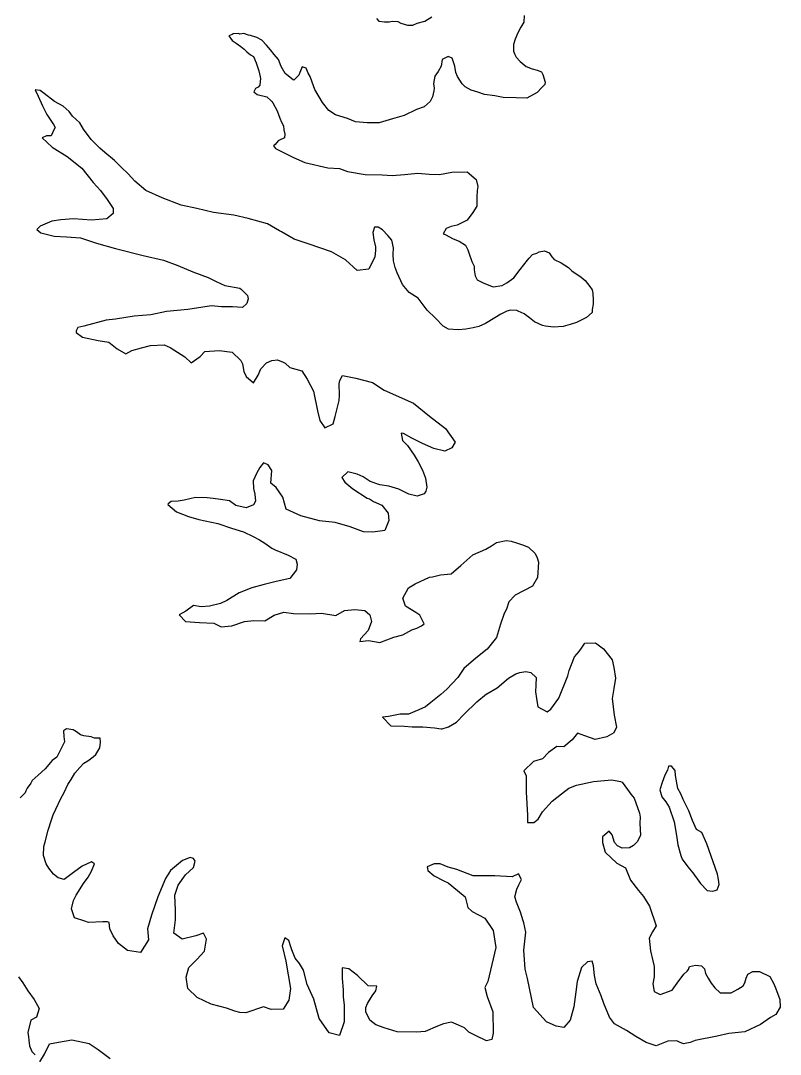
# Model space of a CAD drawing. Extents: x -83719 to 153526, y -11835 to 11446.
# Drawn here: x -3529.3 to -3469.9, y -3098.8 to -3018 of the extents above; entities that cross this region are included whole.
import ezdxf

# ---------------------------------------------------------------- set-up
doc = ezdxf.new("R2010")
doc.units = 0
doc.layers.add('Level 9', color=7, linetype='Continuous')

msp = doc.modelspace()

# ---------------------------------------------------------------- linework, layer by layer
at = {"layer": 'Level 9'}
for points in [[(-3489.946, -3017.569), (-3489.972, -3018.071), (-3490.201, -3018.475), (-3490.429, -3018.912), (-3490.656, -3019.416), (-3490.784, -3019.819), (-3490.777, -3020.353), (-3490.674, -3020.619), (-3490.571, -3020.818), (-3490.266, -3021.148), (-3489.793, -3021.543), (-3489.323, -3021.737), (-3488.921, -3021.831), (-3488.585, -3021.96), (-3488.482, -3022.16), (-3488.307, -3022.759), (-3488.338, -3022.959), (-3488.569, -3023.196), (-3488.931, -3023.569), (-3489.727, -3024.014), (-3490.562, -3023.992), (-3491.598, -3023.972), (-3492.234, -3023.847), (-3493.038, -3023.725), (-3493.574, -3023.565), (-3494.077, -3023.405), (-3494.548, -3023.144), (-3494.785, -3022.913), (-3495.16, -3022.317), (-3495.298, -3022.018), (-3495.371, -3021.518), (-3495.476, -3021.219), (-3495.58, -3020.886), (-3495.882, -3020.756), (-3496.347, -3020.997), (-3496.44, -3021.532), (-3496.668, -3021.936), (-3496.931, -3022.307), (-3497.023, -3022.877), (-3496.985, -3023.244), (-3497.016, -3023.445), (-3497.11, -3023.914), (-3497.306, -3024.284), (-3497.768, -3024.691), (-3498.366, -3024.899), (-3499.329, -3025.38), (-3500.227, -3025.626), (-3501.292, -3025.941), (-3502.227, -3025.954), (-3503.13, -3025.866), (-3503.768, -3025.607), (-3504.707, -3025.319), (-3505.212, -3024.992), (-3505.722, -3024.364), (-3506.303, -3023.337)], [(-3501.5, -3017.792), (-3501.297, -3017.99), (-3500.862, -3018.051), (-3500.494, -3018.046), (-3500.228, -3018.009), (-3499.826, -3018.037), (-3499.591, -3018.167), (-3499.054, -3018.327), (-3498.653, -3018.322), (-3498.322, -3018.15), (-3497.722, -3018.009), (-3497.159, -3017.667)], [(-3506.303, -3023.337), (-3506.511, -3022.771), (-3506.684, -3022.339), (-3506.821, -3022.074), (-3506.993, -3021.675), (-3507.295, -3021.579), (-3507.49, -3022.016), (-3507.554, -3022.218), (-3507.949, -3022.624), (-3508.016, -3022.591), (-3508.624, -3022.098), (-3508.932, -3021.535), (-3509.14, -3021.003), (-3509.479, -3020.607), (-3509.784, -3020.243), (-3510.09, -3019.88), (-3510.462, -3019.484), (-3510.832, -3019.289), (-3511.335, -3019.128), (-3511.503, -3019.097), (-3511.872, -3018.969), (-3512.172, -3019.006), (-3512.273, -3018.974), (-3512.707, -3018.98), (-3512.773, -3019.048), (-3513.039, -3019.152), (-3512.767, -3019.515), (-3512.463, -3019.712), (-3512.092, -3019.974), (-3511.822, -3020.204), (-3511.619, -3020.402), (-3511.349, -3020.632), (-3511.113, -3020.762), (-3510.906, -3021.261), (-3510.698, -3021.893), (-3510.591, -3022.359), (-3510.556, -3022.492), (-3510.587, -3022.726), (-3510.616, -3022.994), (-3510.748, -3023.163), (-3510.947, -3023.266), (-3511.077, -3023.535), (-3510.807, -3023.732), (-3510.07, -3023.922), (-3509.732, -3024.218), (-3509.664, -3024.284), (-3509.596, -3024.383), (-3509.254, -3025.014), (-3509.046, -3025.579), (-3508.908, -3025.911), (-3508.771, -3026.176), (-3508.733, -3026.51), (-3508.662, -3026.843), (-3508.692, -3027.111), (-3508.791, -3027.179), (-3508.957, -3027.248), (-3509.189, -3027.351), (-3509.419, -3027.655), (-3509.551, -3027.757), (-3509.382, -3027.955), (-3509.012, -3028.151), (-3507.969, -3028.671), (-3507.096, -3029.06), (-3505.287, -3029.47), (-3504.384, -3029.524), (-3503.747, -3029.75), (-3502.374, -3029.998), (-3501.038, -3030.014), (-3500.269, -3030.07), (-3499.301, -3029.99), (-3498.267, -3029.876), (-3497.364, -3029.964), (-3496.562, -3029.986), (-3495.596, -3029.806), (-3494.394, -3029.79), (-3493.684, -3030.382), (-3493.577, -3030.915), (-3493.606, -3031.249), (-3493.633, -3031.751), (-3493.657, -3032.453), (-3493.951, -3032.958), (-3494.411, -3033.565), (-3495.174, -3033.943), (-3495.64, -3034.05), (-3496.039, -3034.222), (-3496.267, -3034.626), (-3496.133, -3034.691), (-3495.494, -3035.017), (-3495.024, -3035.211), (-3494.519, -3035.505), (-3494.347, -3035.87), (-3494.277, -3036.103), (-3494.034, -3036.801), (-3493.862, -3037.166), (-3493.859, -3037.433), (-3493.786, -3037.9), (-3493.614, -3038.232), (-3493.11, -3038.492), (-3492.371, -3038.783), (-3491.671, -3038.673), (-3491.306, -3038.468)], [(-3491.306, -3038.468), (-3490.744, -3038.059), (-3490.251, -3037.418), (-3489.693, -3036.675), (-3489.562, -3036.54), (-3489.298, -3036.236), (-3488.966, -3036.131), (-3488.767, -3036.028), (-3488.367, -3035.956), (-3487.997, -3036.118), (-3487.793, -3036.416), (-3487.589, -3036.647), (-3487.052, -3036.907), (-3486.479, -3037.266), (-3486.208, -3037.53), (-3485.5, -3038.022), (-3485.163, -3038.284), (-3484.823, -3038.747), (-3484.619, -3039.012), (-3484.582, -3039.279), (-3484.542, -3039.813), (-3484.538, -3040.113), (-3484.632, -3040.549), (-3484.629, -3040.783), (-3485.058, -3041.156), (-3485.854, -3041.568), (-3486.354, -3041.708), (-3486.886, -3041.882), (-3487.653, -3041.926), (-3488.289, -3041.835), (-3488.523, -3041.804), (-3489.129, -3041.512), (-3489.534, -3041.183), (-3489.938, -3040.888), (-3490.409, -3040.661), (-3490.51, -3040.628), (-3491.011, -3040.602), (-3491.311, -3040.673), (-3491.775, -3040.913), (-3492.239, -3041.186), (-3492.968, -3041.631), (-3493.499, -3041.872), (-3493.932, -3041.978), (-3494.499, -3042.086), (-3495.099, -3042.127), (-3495.868, -3042.071), (-3496.272, -3041.842), (-3496.882, -3041.216), (-3497.524, -3040.59), (-3498.238, -3039.664), (-3498.946, -3039.206), (-3499.455, -3038.578), (-3499.868, -3037.682), (-3500.04, -3037.25), (-3500.147, -3036.75), (-3500.187, -3036.25), (-3500.161, -3035.715), (-3500.302, -3035.115), (-3500.608, -3034.752), (-3501.014, -3034.323), (-3501.351, -3034.094), (-3501.652, -3034.098), (-3501.78, -3034.534), (-3501.705, -3035.101), (-3501.565, -3035.633), (-3501.561, -3035.934), (-3501.621, -3036.436), (-3502.076, -3037.378), (-3503.01, -3037.49), (-3503.923, -3036.668), (-3505, -3036.047), (-3506.745, -3035.436), (-3507.919, -3035.051), (-3508.928, -3034.464), (-3509.063, -3034.399), (-3510.006, -3033.844), (-3511.514, -3033.43), (-3512.653, -3033.178), (-3514.226, -3032.965), (-3515.533, -3032.649), (-3516.772, -3032.398), (-3518.249, -3031.817), (-3519.526, -3031.233), (-3520.371, -3030.51), (-3520.912, -3029.949), (-3521.454, -3029.422), (-3521.962, -3028.894), (-3522.738, -3028.27), (-3523.11, -3027.941), (-3523.787, -3027.248), (-3524.399, -3026.455), (-3524.673, -3025.958), (-3525.247, -3025.431), (-3525.519, -3025.067), (-3525.993, -3024.639), (-3526.666, -3024.281), (-3527.475, -3023.657), (-3527.779, -3023.427), (-3528.181, -3023.366), (-3527.94, -3023.864), (-3527.596, -3024.627)], [(-3527.596, -3024.627), (-3527.253, -3025.291), (-3526.742, -3026.086), (-3526.605, -3026.318), (-3526.703, -3026.486), (-3526.931, -3026.957), (-3527.298, -3026.962), (-3527.63, -3027.134), (-3526.852, -3027.858), (-3525.674, -3028.577), (-3524.526, -3029.497), (-3523.642, -3030.621), (-3523.066, -3031.248), (-3522.556, -3031.942), (-3522.079, -3032.637), (-3522.074, -3033.038), (-3522.57, -3033.446), (-3523.771, -3033.562), (-3525.175, -3033.448), (-3526.176, -3033.528), (-3526.876, -3033.638), (-3527.773, -3034.018), (-3528.036, -3034.288), (-3527.732, -3034.552), (-3526.694, -3034.805), (-3525.724, -3034.858), (-3524.621, -3034.944), (-3523.379, -3035.361), (-3521.904, -3035.775), (-3519.726, -3036.314), (-3518.151, -3036.693), (-3517.01, -3037.112), (-3515.835, -3037.597), (-3514.66, -3038.049), (-3514.021, -3038.341), (-3513.349, -3038.666), (-3512.177, -3038.884), (-3512.042, -3038.983), (-3511.568, -3039.444), (-3511.531, -3039.711), (-3511.627, -3040.08), (-3511.957, -3040.385), (-3512.759, -3040.329), (-3513.594, -3040.34), (-3514.397, -3040.251), (-3516.23, -3040.543), (-3517.064, -3040.621), (-3517.898, -3040.699), (-3519.131, -3040.95), (-3520.432, -3041.067), (-3521.898, -3041.288), (-3522.632, -3041.365), (-3524.363, -3041.856), (-3524.829, -3041.962), (-3524.959, -3042.198), (-3524.958, -3042.332), (-3524.485, -3042.693), (-3523.246, -3042.976), (-3522.409, -3043.099), (-3521.767, -3043.625), (-3521.094, -3044.016), (-3520.63, -3043.743), (-3519.865, -3043.532), (-3519.166, -3043.355), (-3518.097, -3043.308), (-3517.627, -3043.502), (-3516.482, -3044.255), (-3515.974, -3044.715), (-3515.28, -3044.205), (-3514.917, -3043.832), (-3513.783, -3043.75), (-3512.779, -3043.87), (-3512.102, -3044.529), (-3511.965, -3044.795), (-3511.857, -3045.395), (-3511.685, -3045.793), (-3511.11, -3046.286), (-3510.751, -3045.68), (-3510.524, -3045.176), (-3510.096, -3044.703), (-3509.664, -3044.53), (-3509.23, -3044.49), (-3508.794, -3044.651), (-3508.626, -3044.749), (-3508.254, -3045.078), (-3507.315, -3045.333), (-3506.906, -3045.996), (-3506.426, -3046.925), (-3506.105, -3048.457), (-3505.928, -3049.223), (-3505.52, -3049.785), (-3504.889, -3049.476), (-3504.73, -3048.906), (-3504.412, -3047.666), (-3504.384, -3047.231), (-3504.396, -3046.362), (-3504.366, -3046.095), (-3504.137, -3045.691), (-3503.099, -3045.911), (-3501.792, -3046.26), (-3500.882, -3046.849)], [(-3500.882, -3046.849), (-3498.598, -3047.854), (-3497.348, -3048.873), (-3496.099, -3049.858), (-3495.351, -3050.917), (-3495.612, -3051.355), (-3496.143, -3051.629), (-3497.014, -3051.407), (-3497.888, -3051.018), (-3498.728, -3050.595), (-3499.368, -3050.237), (-3499.569, -3050.206), (-3499.461, -3050.772), (-3499.055, -3051.168), (-3498.544, -3051.929), (-3498.236, -3052.46), (-3497.894, -3053.09), (-3497.652, -3053.721), (-3497.542, -3054.421), (-3497.638, -3054.757), (-3497.769, -3054.959), (-3498.301, -3055.133), (-3498.971, -3054.975), (-3499.745, -3054.585), (-3500.516, -3054.361), (-3501.219, -3054.237), (-3501.991, -3053.98), (-3502.53, -3053.62), (-3503, -3053.426), (-3503.737, -3053.236), (-3504.199, -3053.676), (-3503.96, -3054.041), (-3503.352, -3054.567), (-3502.207, -3055.286), (-3502.039, -3055.351), (-3501.736, -3055.547), (-3501.064, -3055.839), (-3500.588, -3056.467), (-3500.514, -3057.034), (-3500.838, -3057.807), (-3501.771, -3057.953), (-3502.506, -3057.93), (-3503.547, -3057.543), (-3504.72, -3057.191), (-3505.958, -3057.074), (-3507.4, -3056.66), (-3508.542, -3056.141), (-3508.822, -3055.209), (-3509.333, -3054.447), (-3509.738, -3054.119), (-3509.684, -3053.116), (-3509.957, -3052.685), (-3510.327, -3052.523), (-3510.622, -3052.895), (-3510.883, -3053.366), (-3511.143, -3053.937), (-3511.102, -3054.538), (-3510.996, -3054.971), (-3510.955, -3055.538), (-3511.118, -3055.808), (-3511.683, -3056.049), (-3512.487, -3055.86), (-3512.993, -3055.499), (-3513.696, -3055.409), (-3514.265, -3055.316), (-3514.733, -3055.256), (-3515.635, -3055.234), (-3516.534, -3055.447), (-3517.001, -3055.52), (-3517.535, -3055.561), (-3517.766, -3055.731), (-3517.799, -3055.798), (-3517.123, -3056.357), (-3516.183, -3056.712), (-3515.378, -3056.968), (-3513.905, -3057.282), (-3512.831, -3057.635), (-3511.892, -3057.923), (-3511.119, -3058.28), (-3510.648, -3058.541), (-3510.21, -3058.802), (-3509.671, -3059.196), (-3509.402, -3059.326), (-3508.394, -3059.747), (-3507.789, -3060.073), (-3507.684, -3060.439), (-3507.744, -3060.907), (-3508.27, -3061.582), (-3509.336, -3061.797), (-3510.268, -3062.044), (-3511.233, -3062.291), (-3512.23, -3062.705), (-3513.191, -3063.286), (-3513.689, -3063.527), (-3514.554, -3063.739), (-3515.188, -3063.781), (-3515.791, -3063.689), (-3516.386, -3064.131), (-3516.917, -3064.406), (-3516.409, -3064.933), (-3515.339, -3065.019)], [(-3515.339, -3065.019), (-3514.203, -3065.071), (-3513.631, -3065.363), (-3512.797, -3065.285), (-3511.799, -3064.938), (-3511.066, -3064.861), (-3510.23, -3064.883), (-3509.501, -3064.439), (-3508.736, -3064.195), (-3507.966, -3064.318), (-3506.664, -3064.334), (-3505.796, -3064.288), (-3504.658, -3064.473), (-3503.995, -3064.064), (-3503.194, -3063.986), (-3502.392, -3064.075), (-3502.02, -3064.404), (-3501.879, -3064.937), (-3502.137, -3065.642), (-3502.73, -3066.285), (-3502.794, -3066.486), (-3502.127, -3066.41), (-3501.223, -3066.565), (-3500.126, -3066.149), (-3499.427, -3065.973), (-3498.731, -3065.596), (-3498.332, -3065.457), (-3497.967, -3065.285), (-3497.769, -3065.115), (-3498.111, -3064.451), (-3498.415, -3064.222), (-3499.223, -3063.732), (-3499.432, -3063.1), (-3498.975, -3062.292), (-3498.478, -3061.984), (-3497.349, -3061.468), (-3497.116, -3061.431), (-3496.483, -3061.289), (-3495.649, -3061.211), (-3494.889, -3060.566), (-3493.965, -3059.718), (-3492.936, -3059.27), (-3492.505, -3059.03), (-3492.107, -3058.758), (-3491.341, -3058.613), (-3490.973, -3058.642), (-3490.47, -3058.802), (-3490.068, -3058.93), (-3489.597, -3059.124), (-3489.09, -3059.619), (-3488.918, -3059.95), (-3488.814, -3060.283), (-3488.898, -3061.487), (-3489.29, -3062.16), (-3490.65, -3062.88), (-3491.144, -3063.388), (-3491.337, -3063.959), (-3491.5, -3064.295), (-3491.789, -3065.134), (-3492.11, -3066.174), (-3492.832, -3067.086), (-3493.725, -3067.8), (-3494.649, -3068.614), (-3495.141, -3069.322), (-3495.997, -3070.236), (-3496.46, -3070.643), (-3497.253, -3071.255), (-3497.65, -3071.595), (-3498.181, -3071.836), (-3498.978, -3072.181), (-3499.646, -3072.19), (-3500.545, -3072.369), (-3501.012, -3072.409), (-3500.369, -3073.101), (-3499.299, -3073.12), (-3498.697, -3073.179), (-3497.863, -3073.168), (-3496.96, -3073.256), (-3496.424, -3073.315), (-3496.358, -3073.314), (-3495.858, -3073.174), (-3495.229, -3072.798), (-3494.636, -3072.189), (-3493.647, -3071.206), (-3492.886, -3070.595), (-3492.853, -3070.594), (-3492.058, -3070.116), (-3491.166, -3069.369), (-3490.602, -3069.027), (-3490.27, -3068.922), (-3489.803, -3068.849), (-3489.435, -3068.911), (-3488.995, -3069.306), (-3489.021, -3069.907), (-3489.047, -3070.442), (-3488.974, -3070.942), (-3488.865, -3071.609), (-3488.158, -3072.001), (-3487.86, -3071.796), (-3487.237, -3070.919), (-3486.525, -3069.172)], [(-3486.525, -3069.172), (-3486.431, -3068.77), (-3486.01, -3067.695), (-3485.648, -3067.289), (-3485.419, -3066.952), (-3485.19, -3066.615), (-3484.355, -3066.604), (-3483.748, -3067.063), (-3483.068, -3067.923), (-3482.927, -3068.522), (-3482.815, -3069.356), (-3482.938, -3070.159), (-3483.061, -3070.963), (-3482.911, -3072.263), (-3482.731, -3073.196), (-3482.926, -3073.633), (-3483.49, -3073.942), (-3484.389, -3074.154), (-3485.194, -3073.865), (-3485.765, -3073.672), (-3486.192, -3074.179), (-3486.853, -3074.722), (-3487.388, -3074.696), (-3488.049, -3075.173), (-3488.51, -3075.68), (-3489.209, -3075.89), (-3489.968, -3076.602), (-3489.796, -3077.001), (-3489.779, -3078.27), (-3489.688, -3080.073), (-3489.681, -3080.641), (-3489.18, -3080.634), (-3488.849, -3080.395), (-3488.523, -3079.823), (-3487.765, -3078.978), (-3487.038, -3078.4), (-3486.443, -3077.957), (-3485.845, -3077.715), (-3484.513, -3077.43), (-3483.378, -3077.348), (-3483.078, -3077.31), (-3482.408, -3077.435), (-3482.274, -3077.5), (-3481.865, -3078.062), (-3481.593, -3078.426), (-3481.355, -3078.757), (-3480.939, -3079.921), (-3480.868, -3080.22), (-3480.896, -3080.688), (-3480.849, -3081.657), (-3481.11, -3082.161), (-3481.407, -3082.433), (-3481.705, -3082.637), (-3482.273, -3082.645), (-3482.642, -3082.483), (-3482.879, -3082.219), (-3483.054, -3081.62), (-3483.292, -3081.322), (-3483.821, -3081.764), (-3483.815, -3082.198), (-3483.604, -3082.964), (-3482.691, -3083.82), (-3482.019, -3084.178), (-3481.638, -3085.142), (-3480.993, -3085.968), (-3480.619, -3086.431), (-3480.142, -3087.193), (-3479.62, -3088.723), (-3479.915, -3089.194), (-3480.175, -3089.699), (-3480.062, -3090.666), (-3479.885, -3091.466), (-3479.779, -3091.899), (-3479.768, -3092.7), (-3479.894, -3093.27), (-3479.786, -3093.87), (-3479.316, -3094.097), (-3478.385, -3093.751), (-3477.991, -3093.211), (-3477.466, -3092.502), (-3477.202, -3092.265), (-3477.104, -3092.13), (-3477.007, -3091.894), (-3476.54, -3091.788), (-3476.072, -3091.848), (-3475.835, -3092.079), (-3475.763, -3092.446), (-3475.558, -3092.81), (-3475.319, -3093.208), (-3475.047, -3093.572), (-3474.608, -3093.967), (-3473.773, -3093.955), (-3473.242, -3093.681), (-3472.811, -3093.408), (-3472.681, -3093.172), (-3472.586, -3092.803), (-3472.456, -3092.501), (-3472.058, -3092.295), (-3471.557, -3092.288), (-3470.75, -3092.678), (-3470.443, -3093.209)], [(-3523.126, -3074.813), (-3523.065, -3074.378), (-3523.103, -3074.044), (-3523.537, -3074.05), (-3523.805, -3073.954), (-3524.374, -3073.861), (-3524.642, -3073.798), (-3524.946, -3073.568), (-3525.215, -3073.405), (-3525.718, -3073.311), (-3525.949, -3073.482), (-3525.943, -3073.916), (-3525.871, -3074.349), (-3526.49, -3075.527), (-3526.854, -3075.799), (-3527.38, -3076.441), (-3527.941, -3076.95), (-3528.403, -3077.357), (-3528.501, -3077.559), (-3528.796, -3077.963), (-3528.893, -3078.165), (-3528.958, -3078.333), (-3529.354, -3078.706)], [(-3504.183, -3092.831), (-3504.104, -3093.732), (-3504.097, -3094.3), (-3504.022, -3094.9), (-3504.005, -3096.236), (-3504.391, -3097.31), (-3505.196, -3097.087), (-3505.979, -3095.962), (-3506.399, -3094.464), (-3506.916, -3093.302), (-3507.198, -3092.203), (-3507.505, -3091.673), (-3507.845, -3091.243), (-3508.12, -3090.612), (-3508.19, -3090.379), (-3508.33, -3089.88), (-3508.667, -3089.651), (-3508.859, -3090.288), (-3508.576, -3091.487), (-3508.395, -3092.554), (-3508.214, -3093.62), (-3508.336, -3094.524), (-3508.794, -3095.232), (-3509.729, -3095.278), (-3510.333, -3095.052), (-3511.696, -3095.538), (-3512.164, -3095.511), (-3512.567, -3095.383), (-3513.204, -3095.158), (-3514.411, -3094.84), (-3515.52, -3094.321), (-3516.231, -3093.629), (-3516.376, -3092.729), (-3516.152, -3091.991), (-3515.526, -3091.347), (-3514.933, -3090.705), (-3514.778, -3089.767), (-3515.018, -3089.303), (-3515.617, -3089.511), (-3516.682, -3089.76), (-3517.323, -3089.3), (-3517.203, -3088.263), (-3517.213, -3087.495), (-3517.262, -3086.326), (-3517.005, -3085.554), (-3516.415, -3084.745), (-3515.788, -3084.168), (-3515.661, -3083.665), (-3515.797, -3083.467), (-3516.065, -3083.37), (-3516.663, -3083.612), (-3517.588, -3084.393), (-3517.981, -3085.033), (-3518.597, -3086.445), (-3519.079, -3087.888), (-3519.398, -3088.961), (-3519.32, -3089.829), (-3519.942, -3090.806), (-3520.946, -3090.653), (-3521.655, -3090.094), (-3522.064, -3089.498), (-3522.338, -3088.968), (-3522.378, -3088.467), (-3522.512, -3088.402), (-3522.88, -3088.407), (-3524.015, -3088.456), (-3524.283, -3088.359), (-3525.088, -3088.103), (-3525.331, -3087.405), (-3525.173, -3086.734), (-3524.978, -3086.331), (-3524.389, -3085.421), (-3524.028, -3084.915), (-3523.767, -3084.443), (-3523.541, -3083.872), (-3523.777, -3083.709), (-3524.507, -3084.053), (-3525.168, -3084.563), (-3525.896, -3085.107), (-3526.365, -3084.98), (-3526.736, -3084.684), (-3527.11, -3084.221), (-3527.315, -3083.89), (-3527.524, -3083.225), (-3527.5, -3082.523), (-3527.405, -3082.154), (-3527.149, -3081.249), (-3526.893, -3080.443), (-3526.764, -3080.041), (-3526.57, -3079.604), (-3526.18, -3078.763), (-3525.919, -3078.292), (-3525.626, -3077.687), (-3525.365, -3077.282), (-3525.071, -3076.777), (-3524.676, -3076.337), (-3524.379, -3075.999), (-3524.048, -3075.828), (-3523.651, -3075.522), (-3523.42, -3075.318), (-3523.126, -3074.813)], [(-3477.686, -3078.407), (-3477.925, -3077.976), (-3478.105, -3076.976), (-3478.144, -3076.575), (-3478.416, -3076.245), (-3478.649, -3076.248), (-3478.746, -3076.55), (-3478.941, -3076.954), (-3479.167, -3077.525), (-3479.326, -3078.095), (-3479.186, -3078.627), (-3478.88, -3079.024), (-3478.607, -3079.455), (-3478.225, -3080.585), (-3478.044, -3081.652), (-3477.934, -3082.386), (-3477.689, -3083.217), (-3477.585, -3083.517), (-3477.143, -3084.112), (-3476.769, -3084.575), (-3476.157, -3085.402), (-3475.649, -3085.963), (-3475.214, -3086.024), (-3475.014, -3085.954), (-3474.848, -3085.918), (-3474.686, -3085.482), (-3474.758, -3085.115), (-3474.831, -3084.682), (-3475.663, -3082.321)], [(-3475.663, -3082.321), (-3476.043, -3081.425), (-3476.48, -3081.197), (-3476.79, -3080.499), (-3477.067, -3079.735), (-3477.513, -3078.839), (-3477.686, -3078.407)], [(-3470.443, -3093.209), (-3470.304, -3093.574), (-3469.958, -3094.472), (-3469.917, -3095.072), (-3470.277, -3095.645), (-3470.674, -3095.884), (-3471.469, -3096.43), (-3472.697, -3097.014), (-3473.931, -3097.131), (-3474.864, -3097.344), (-3476.563, -3097.701), (-3476.962, -3097.84), (-3477.495, -3097.948), (-3477.797, -3097.818), (-3477.999, -3097.721), (-3478.7, -3097.73), (-3479.63, -3098.111), (-3480.402, -3097.854), (-3481.21, -3097.364), (-3481.951, -3096.906), (-3482.893, -3096.384), (-3483.267, -3095.855), (-3483.715, -3094.792), (-3483.924, -3094.193), (-3484.303, -3093.263), (-3484.446, -3092.597), (-3484.522, -3091.863), (-3484.627, -3091.497), (-3484.994, -3091.535), (-3485.456, -3091.976), (-3485.809, -3093.083), (-3485.899, -3093.886), (-3486.05, -3095.057), (-3486.337, -3096.097), (-3486.83, -3096.671), (-3487.433, -3096.579), (-3488.206, -3096.222), (-3489.223, -3095.1), (-3489.687, -3092.835), (-3489.863, -3092.102), (-3489.983, -3090.634), (-3489.801, -3089.228), (-3489.978, -3088.496), (-3490.013, -3088.329), (-3490.223, -3087.664), (-3490.534, -3086.866), (-3490.673, -3086.467), (-3490.514, -3085.864), (-3490.351, -3085.527), (-3490.156, -3085.09), (-3490.396, -3084.659), (-3490.894, -3084.9), (-3492.231, -3084.818), (-3493.935, -3084.807), (-3495.21, -3084.324), (-3495.881, -3084.132), (-3496.519, -3083.874), (-3496.986, -3083.88), (-3497.518, -3084.121), (-3497.481, -3084.388), (-3496.974, -3084.815), (-3496.234, -3085.206), (-3495.898, -3085.369), (-3495.155, -3085.96), (-3494.547, -3086.453), (-3494.336, -3087.285), (-3493.998, -3087.615), (-3493.022, -3088.136), (-3492.375, -3089.096), (-3492.157, -3090.429), (-3492.79, -3093.077), (-3493.018, -3093.548), (-3492.841, -3094.247), (-3492.391, -3095.444), (-3492.369, -3097.114), (-3492.463, -3097.616), (-3492.896, -3097.722), (-3493.702, -3097.332), (-3494.274, -3097.039), (-3494.612, -3096.71), (-3495.083, -3096.483), (-3495.62, -3096.256), (-3496.253, -3096.398), (-3496.719, -3096.572), (-3497.682, -3096.985), (-3498.349, -3097.028), (-3499.886, -3097.015), (-3500.892, -3096.695), (-3501.53, -3096.47), (-3502.002, -3096.109), (-3502.312, -3095.445), (-3502.316, -3095.111), (-3502.186, -3094.808), (-3501.827, -3094.202), (-3501.532, -3093.797), (-3501.47, -3093.429), (-3502.138, -3093.404), (-3502.983, -3092.614), (-3503.658, -3092.089), (-3504.161, -3091.995), (-3504.183, -3092.831)], [(-3529.47, -3092.706), (-3529.13, -3093.169), (-3528.754, -3093.799), (-3528.244, -3094.493), (-3527.867, -3095.19), (-3528.059, -3095.86), (-3528.523, -3096.101), (-3528.744, -3097.072), (-3528.706, -3097.406), (-3528.669, -3097.673), (-3528.63, -3098.107), (-3528.424, -3098.538), (-3528.187, -3098.802)], [(-3527.812, -3099.365), (-3527.452, -3098.759), (-3527.062, -3097.952), (-3526.363, -3097.809), (-3525.296, -3097.627), (-3523.957, -3097.91), (-3523.249, -3098.401), (-3522.304, -3099.09)]]:
    msp.add_lwpolyline(points, dxfattribs=at)

doc.saveas('drawing.dxf')
